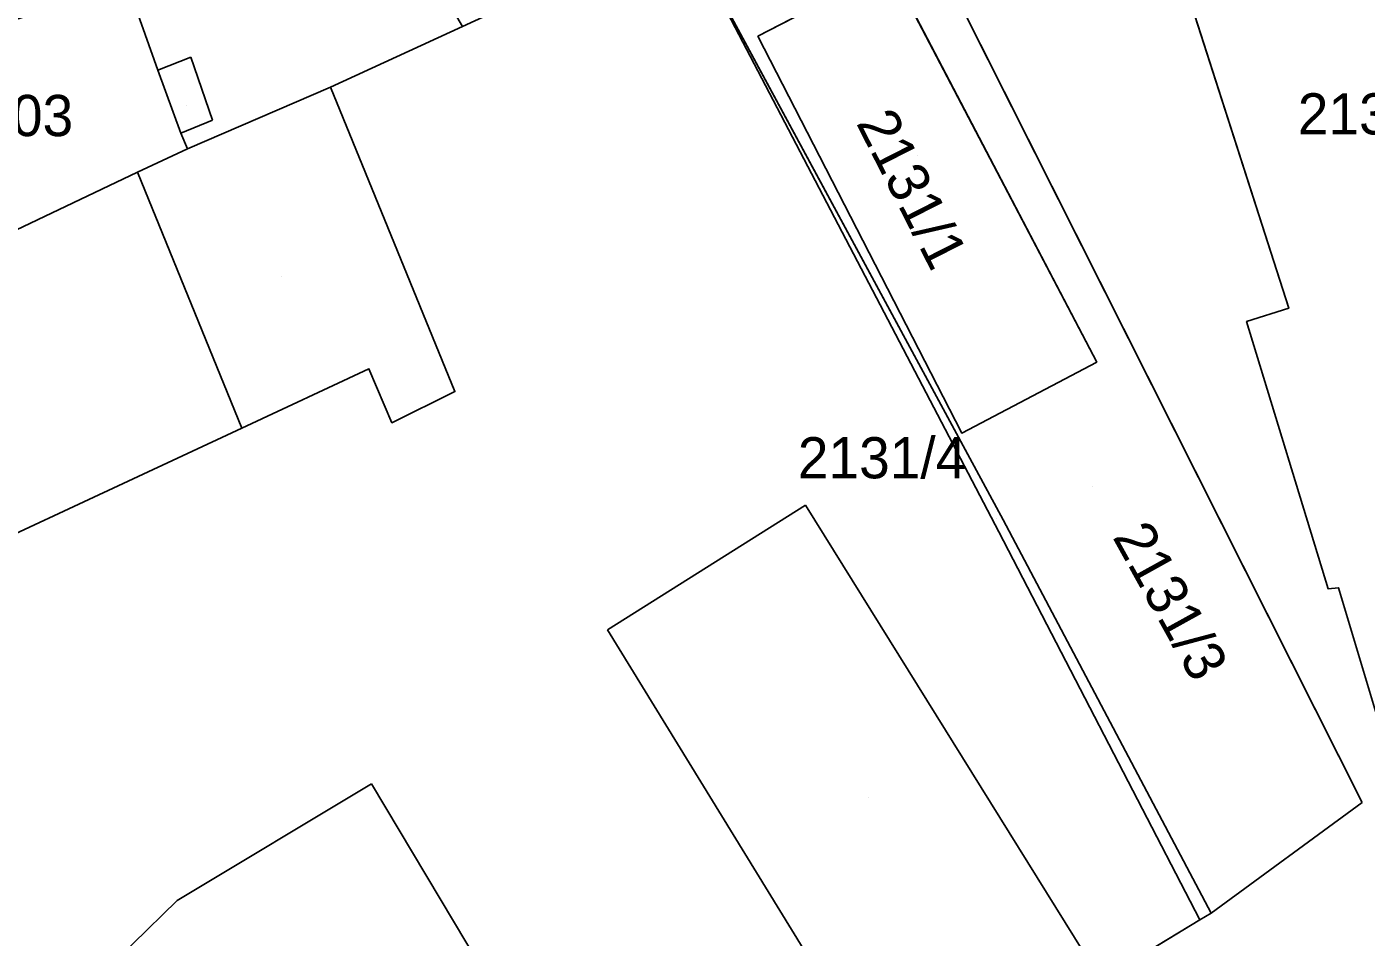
# Model space of a CAD drawing. Extents: x -263423 to -261326, y -1240067 to -1237864.
# Drawn here: x -262715.7 to -262650.7, y -1238809.7 to -1238765.4 of the extents above; entities that cross this region are included whole.
import ezdxf

# ---------------------------------------------------------------- set-up
doc = ezdxf.new("R2010")
doc.units = 0
for name, color, linetype in [('body_kn', 7, 'Continuous'), ('kladpar_druhypozemkov', 7, 'Continuous'), ('kladpar_hranice', 7, 'Continuous'), ('kladpar_parcelnecisla', 7, 'Continuous'), ('kladpar_plochy', 7, 'Continuous'), ('kladpar_sipky', 7, 'Continuous'), ('zappar_hrandruhpozemk', 7, 'Continuous')]:
    doc.layers.add(name, color=color, linetype=linetype)

msp = doc.modelspace()

# ---------------------------------------------------------------- linework, layer by layer
at = {"layer": 'body_kn'}
for p, q in [((-262680.22, -1238765.91), (-262680.22, -1238765.91)), ((-262707.75, -1238766.93), (-262707.75, -1238766.93)), ((-262709.34, -1238767.56), (-262709.34, -1238767.56)), ((-262709.34, -1238767.56), (-262709.34, -1238767.56)), ((-262700.97, -1238768.38), (-262700.97, -1238768.38)), ((-262706.69, -1238769.99), (-262706.69, -1238769.99)), ((-262708.22, -1238770.62), (-262708.22, -1238770.62)), ((-262707.91, -1238771.38), (-262707.91, -1238771.38)), ((-262710.33, -1238772.51), (-262710.33, -1238772.51)), ((-262710.33, -1238772.51), (-262710.33, -1238772.51)), ((-262654.45, -1238779.12), (-262654.45, -1238779.12)), ((-262656.5, -1238779.77), (-262656.5, -1238779.77)), ((-262699.1, -1238782.06), (-262699.1, -1238782.06)), ((-262663.77, -1238781.73), (-262663.77, -1238781.73)), ((-262663.77, -1238781.73), (-262663.77, -1238781.73)), ((-262694.92, -1238783.17), (-262694.92, -1238783.17)), ((-262697.98, -1238784.68), (-262697.98, -1238784.68)), ((-262705.27, -1238784.95), (-262705.27, -1238784.95)), ((-262670.32, -1238785.18), (-262670.32, -1238785.18)), ((-262677.9, -1238788.69), (-262677.9, -1238788.69)), ((-262668.32, -1238789.4), (-262668.32, -1238789.4)), ((-262668.52, -1238789.97), (-262668.52, -1238789.97)), ((-262652.53, -1238792.75), (-262652.53, -1238792.75)), ((-262652.03, -1238792.69), (-262652.03, -1238792.69)), ((-262687.52, -1238794.73), (-262687.52, -1238794.73)), ((-262698.98, -1238802.22), (-262698.98, -1238802.22)), ((-262650.88, -1238803.13), (-262650.88, -1238803.13)), ((-262650.88, -1238803.13), (-262650.88, -1238803.13)), ((-262708.41, -1238807.88), (-262708.41, -1238807.88)), ((-262658.22, -1238808.5), (-262658.22, -1238808.5)), ((-262658.22, -1238808.5), (-262658.22, -1238808.5)), ((-262658.77, -1238808.82), (-262658.77, -1238808.82))]:
    msp.add_line(p, q, dxfattribs=at)
at = {"layer": 'kladpar_druhypozemkov'}
for p, q in [((-262707.95, -1238769.26), (-262707.95, -1238769.26)), ((-262672.46, -1238771.68), (-262672.46, -1238771.68)), ((-262703.35, -1238777.56), (-262703.35, -1238777.56)), ((-262663.96, -1238787.78), (-262663.96, -1238787.78)), ((-262667.51, -1238791.69), (-262667.51, -1238791.69)), ((-262674.85, -1238802.86), (-262674.85, -1238802.86))]:
    msp.add_line(p, q, dxfattribs=at)
at = {"layer": 'kladpar_hranice'}
for p in [(-262674.71, -1238755.79), (-262658.22, -1238808.5)]:
    msp.add_line(p, (-262650.88, -1238803.13), dxfattribs=at)
for points in [[(-262700.08, -1238748.16), (-262697.42, -1238758.23), (-262697.23, -1238759.05), (-262696.49, -1238762.11), (-262694.55, -1238765.43), (-262700.97, -1238768.38), (-262707.91, -1238771.38), (-262708.22, -1238770.62), (-262709.34, -1238767.56), (-262710.83, -1238763.35), (-262714.31, -1238752.58), (-262700.08, -1238748.16)], [(-262650.88, -1238803.13), (-262658.22, -1238808.5), (-262668.32, -1238789.4), (-262683.92, -1238760.48), (-262680.8, -1238758.72), (-262674.71, -1238755.79)], [(-262650.88, -1238803.13), (-262674.71, -1238755.79)], [(-262661.35, -1238757.6), (-262654.45, -1238779.12), (-262656.5, -1238779.77), (-262652.53, -1238792.75), (-262652.03, -1238792.69), (-262649.75, -1238800.3), (-262649.08, -1238802.62), (-262648.39, -1238805.01), (-262643.62, -1238821.23), (-262641.83, -1238820.66), (-262641.2, -1238822.19), (-262654.72, -1238830.89), (-262659.76, -1238834.14), (-262666.23, -1238824.98), (-262663.41, -1238823.98), (-262665.75, -1238819.66), (-262668.46, -1238814.7), (-262663.57, -1238811.74), (-262658.77, -1238808.82), (-262658.22, -1238808.5)], [(-262649.75, -1238800.3), (-262652.03, -1238792.69), (-262652.53, -1238792.75), (-262656.5, -1238779.77), (-262654.45, -1238779.12), (-262661.35, -1238757.6)], [(-262683.92, -1238760.48), (-262668.52, -1238789.97), (-262658.77, -1238808.82), (-262663.57, -1238811.74), (-262668.46, -1238814.7), (-262673.31, -1238817.87), (-262675.23, -1238819.13), (-262683.31, -1238824.42), (-262685.02, -1238825.54), (-262699.71, -1238835.16), (-262713.73, -1238844.16), (-262725.81, -1238830.28), (-262734.56, -1238820.42), (-262740.17, -1238814.09), (-262741.61, -1238811.73), (-262745.93, -1238803.88), (-262752.13, -1238792.32), (-262744.18, -1238788.62), (-262721.78, -1238777.97), (-262710.33, -1238772.51)], [(-262658.22, -1238808.5), (-262658.77, -1238808.82), (-262668.52, -1238789.97), (-262683.92, -1238760.48), (-262668.32, -1238789.4), (-262658.22, -1238808.5)], [(-262663.77, -1238781.73), (-262670.32, -1238785.18), (-262680.22, -1238765.91), (-262673.79, -1238762.58), (-262663.77, -1238781.73)], [(-262673.79, -1238762.58), (-262680.22, -1238765.91), (-262670.32, -1238785.18), (-262663.77, -1238781.73), (-262673.79, -1238762.58)], [(-262710.83, -1238763.35), (-262709.34, -1238767.56), (-262708.22, -1238770.62), (-262707.91, -1238771.38), (-262710.33, -1238772.51), (-262721.78, -1238777.97), (-262724.14, -1238770.51), (-262721.85, -1238769.82), (-262722.66, -1238767.15), (-262710.83, -1238763.35)], [(-262710.33, -1238772.51), (-262707.91, -1238771.38), (-262700.97, -1238768.38), (-262694.55, -1238765.43)]]:
    msp.add_lwpolyline(points, dxfattribs=at)
at = {"layer": 'kladpar_plochy'}
for p, q in [((-262650.88, -1238803.13), (-262674.71, -1238755.79)), ((-262674.71, -1238755.79), (-262650.88, -1238803.13)), ((-262654.45, -1238779.12), (-262661.35, -1238757.6)), ((-262661.35, -1238757.6), (-262654.45, -1238779.12)), ((-262668.32, -1238789.4), (-262683.92, -1238760.48)), ((-262673.79, -1238762.58), (-262680.22, -1238765.91)), ((-262663.77, -1238781.73), (-262673.79, -1238762.58)), ((-262680.22, -1238765.91), (-262670.32, -1238785.18)), ((-262656.5, -1238779.77), (-262654.45, -1238779.12)), ((-262654.45, -1238779.12), (-262656.5, -1238779.77)), ((-262652.53, -1238792.75), (-262656.5, -1238779.77)), ((-262656.5, -1238779.77), (-262652.53, -1238792.75)), ((-262670.32, -1238785.18), (-262663.77, -1238781.73)), ((-262658.22, -1238808.5), (-262668.32, -1238789.4)), ((-262652.03, -1238792.69), (-262652.53, -1238792.75)), ((-262652.53, -1238792.75), (-262652.03, -1238792.69)), ((-262649.75, -1238800.3), (-262652.03, -1238792.69)), ((-262652.03, -1238792.69), (-262649.75, -1238800.3)), ((-262658.22, -1238808.5), (-262650.88, -1238803.13)), ((-262650.88, -1238803.13), (-262658.22, -1238808.5)), ((-262658.77, -1238808.82), (-262658.22, -1238808.5)), ((-262663.57, -1238811.74), (-262658.77, -1238808.82))]:
    msp.add_line(p, q, dxfattribs=at)
for points in [[(-262700.08, -1238748.16), (-262697.42, -1238758.23), (-262697.23, -1238759.05), (-262696.49, -1238762.11), (-262694.55, -1238765.43), (-262700.97, -1238768.38), (-262707.91, -1238771.38), (-262708.22, -1238770.62), (-262709.34, -1238767.56), (-262710.83, -1238763.35), (-262714.31, -1238752.58)], [(-262710.33, -1238772.51), (-262707.91, -1238771.38), (-262700.97, -1238768.38), (-262694.55, -1238765.43), (-262691.56, -1238764.05), (-262683.92, -1238760.48), (-262668.52, -1238789.97), (-262658.77, -1238808.82), (-262663.57, -1238811.74), (-262668.46, -1238814.7), (-262673.31, -1238817.87), (-262675.23, -1238819.13), (-262683.31, -1238824.42), (-262685.02, -1238825.54), (-262699.71, -1238835.16), (-262713.73, -1238844.16), (-262725.81, -1238830.28), (-262734.56, -1238820.42), (-262740.17, -1238814.09), (-262741.61, -1238811.73), (-262745.93, -1238803.88), (-262752.13, -1238792.32), (-262744.18, -1238788.62), (-262721.78, -1238777.97)], [(-262658.22, -1238808.5), (-262658.77, -1238808.82), (-262668.52, -1238789.97), (-262683.92, -1238760.48), (-262668.32, -1238789.4)], [(-262663.77, -1238781.73), (-262670.32, -1238785.18), (-262680.22, -1238765.91), (-262673.79, -1238762.58)], [(-262710.83, -1238763.35), (-262709.34, -1238767.56), (-262708.22, -1238770.62), (-262707.91, -1238771.38), (-262710.33, -1238772.51), (-262721.78, -1238777.97), (-262724.14, -1238770.51), (-262721.85, -1238769.82), (-262722.66, -1238767.15)]]:
    msp.add_lwpolyline(points, close=True, dxfattribs=at)
at = {"layer": 'kladpar_sipky'}
msp.add_line((-262668.64, -1238789.31), (-262668.64, -1238789.31), dxfattribs=at)
at = {"layer": 'zappar_hrandruhpozemk'}
for p, q in [((-262709.34, -1238767.56), (-262707.75, -1238766.93)), ((-262707.75, -1238766.93), (-262706.69, -1238769.99)), ((-262706.69, -1238769.99), (-262708.22, -1238770.62)), ((-262705.27, -1238784.95), (-262710.33, -1238772.51)), ((-262677.9, -1238788.69), (-262687.52, -1238794.73)), ((-262663.57, -1238811.74), (-262677.9, -1238788.69)), ((-262687.52, -1238794.73), (-262673.31, -1238817.87)), ((-262698.98, -1238802.22), (-262708.41, -1238807.88)), ((-262685.02, -1238825.54), (-262698.98, -1238802.22))]:
    msp.add_line(p, q, dxfattribs=at)
for points in [[(-262705.27, -1238784.95), (-262699.1, -1238782.06), (-262697.98, -1238784.68), (-262694.92, -1238783.17), (-262700.97, -1238768.38)], [(-262722.86, -1238796.53), (-262724.23, -1238793.78), (-262705.27, -1238784.95)], [(-262708.41, -1238807.88), (-262714.86, -1238814.2), (-262712.73, -1238817.97), (-262714.38, -1238819.04), (-262712.44, -1238822.29), (-262725.81, -1238830.28)]]:
    msp.add_lwpolyline(points, dxfattribs=at)

# ---------------------------------------------------------------- texts
at = {"layer": 'kladpar_parcelnecisla'}
for s, p in [('2103', (-262719.401, -1238770.76)), ('2130/1', (-262654.012, -1238770.68)), ('2131/4', (-262678.28, -1238787.38))]:
    msp.add_text(s, height=2, dxfattribs=at).set_placement(p)
for s, rotation, p in [('2131/1', 297, (-262675.471, -1238770.119)), ('2131/3', 299, (-262663.03, -1238790.224))]:
    msp.add_text(s, height=2, rotation=rotation, dxfattribs=at).set_placement(p)

doc.saveas('drawing.dxf')
